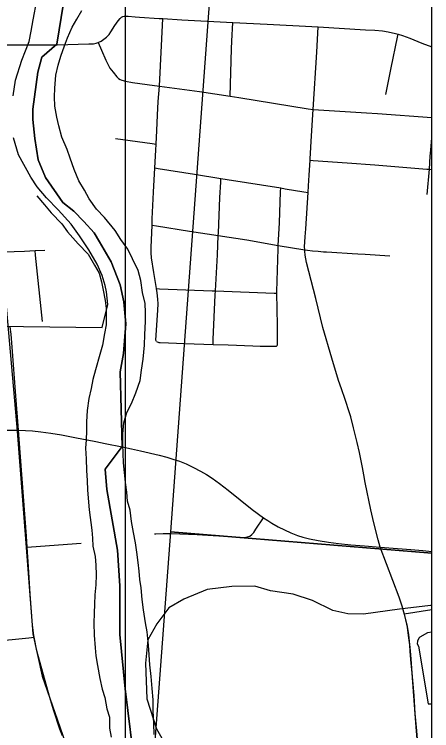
# Model space of a CAD drawing. Extents: x -87 to 2145, y -2128 to 440.
# Drawn here: x 906.164 to 906.656, y 239.269 to 240.113 of the extents above; entities that cross this region are included whole.
import ezdxf

# ---------------------------------------------------------------- set-up
doc = ezdxf.new("R2010")
doc.units = 0
for name, color, linetype in [('GM_X_City_Street', 7, 'Continuous'), ('GM_X_County_Road', 7, 'Continuous'), ('GM_X_County_Subdivision_Text', 7, 'Continuous'), ('GM_X_Major_River', 7, 'Continuous'), ('GM_X_Minor_Lake', 7, 'Continuous'), ('GM_X_Rail_Line', 7, 'Continuous'), ('GM_X_Township_Text', 7, 'Continuous'), ('SC_Scratch1', 7, 'Continuous'), ('SH_Cut_Line', 7, 'Continuous'), ('SN_P_Text', 7, 'Continuous')]:
    doc.layers.add(name, color=color, linetype=linetype)

msp = doc.modelspace()

# ---------------------------------------------------------------- linework, layer by layer
at = {"layer": 'GM_X_City_Street'}
for points in [[(906.33137, 239.72748), (906.33092, 239.72816), (906.3307, 239.72908), (906.33188, 239.7469), (906.33315, 239.76424), (906.33337, 239.77175), (906.33309, 239.7774), (906.33227, 239.78486), (906.33146, 239.78972), (906.32826, 239.80877), (906.32568, 239.82592), (906.32516, 239.83183), (906.32504, 239.83818), (906.32611, 239.86434), (906.32642, 239.87181), (906.32686, 239.87983), (906.32798, 239.90334), (906.32949, 239.93189), (906.3306, 239.95293), (906.33093, 239.96), (906.33168, 239.97588), (906.33263, 239.99381), (906.33349, 240.00992), (906.33477, 240.02808), (906.339, 240.10757)], [(906.4182, 240.01635), (906.41969, 240.0719), (906.41999, 240.08112), (906.42129, 240.10314)], [(906.60156, 240.01818), (906.60806, 240.04953), (906.61547, 240.08569), (906.61619, 240.08918)], [(906.2626, 240.07941), (906.26649, 240.0704), (906.27164, 240.05849), (906.27435, 240.053), (906.27659, 240.04938), (906.28021, 240.04445), (906.28447, 240.03923), (906.28662, 240.03721), (906.28855, 240.03593), (906.29066, 240.03502), (906.2947, 240.03393), (906.30328, 240.03253), (906.32045, 240.03), (906.33477, 240.02808), (906.3819, 240.02178), (906.4182, 240.01635), (906.42824, 240.01485), (906.51016, 240.00159), (906.51591, 240.00066), (906.57887, 239.99663), (906.59187, 239.99571), (906.65563, 239.99129)], [(906.28321, 239.96637), (906.32629, 239.96062), (906.33093, 239.96)], [(906.65034, 239.90075), (906.65286, 239.93038), (906.6539, 239.94568), (906.65443, 239.95272), (906.65563, 239.96715)], [(906.51229, 239.94095), (906.51602, 239.94067), (906.55587, 239.9377), (906.5886, 239.93537), (906.64995, 239.93055), (906.65286, 239.93038), (906.65563, 239.93017)], [(906.32949, 239.93189), (906.33336, 239.93128), (906.37632, 239.92446), (906.40723, 239.9195), (906.41457, 239.91833), (906.47779, 239.90821), (906.48291, 239.90739), (906.50505, 239.9038), (906.50999, 239.90301)], [(906.39797, 239.72413), (906.39822, 239.72984), (906.40051, 239.78241), (906.40082, 239.78711), (906.40175, 239.80116), (906.40332, 239.82964), (906.40419, 239.85229), (906.40429, 239.85508), (906.40611, 239.89717), (906.40701, 239.91517), (906.40723, 239.9195)], [(906.47278, 239.72216), (906.47363, 239.7229), (906.47392, 239.72354), (906.47392, 239.72418), (906.47394, 239.74671), (906.47305, 239.78442), (906.473, 239.78647), (906.47467, 239.83677), (906.47486, 239.8407), (906.47616, 239.86717), (906.47762, 239.90373), (906.47779, 239.90821)], [(906.32611, 239.86434), (906.33125, 239.86355), (906.37043, 239.85754), (906.40419, 239.85229), (906.43782, 239.84705), (906.47486, 239.8407), (906.50602, 239.83537), (906.50938, 239.83491), (906.51522, 239.83429), (906.52172, 239.8337), (906.52824, 239.83326), (906.53155, 239.83311), (906.53786, 239.83275), (906.56178, 239.83122), (906.56857, 239.83078), (906.57706, 239.83024), (906.60641, 239.82854)], [(906.15141, 239.83299), (906.1759, 239.83386), (906.1885, 239.83448), (906.19991, 239.83505)], [(906.1969, 239.75117), (906.18898, 239.82921), (906.1885, 239.83448)], [(906.33146, 239.78972), (906.33504, 239.78958), (906.39687, 239.78726), (906.40082, 239.78711), (906.47012, 239.78453), (906.47305, 239.78442)], [(906.33137, 239.72748), (906.33211, 239.72703), (906.33318, 239.72667), (906.33417, 239.72638), (906.33495, 239.72623), (906.33587, 239.72615), (906.3648, 239.72534), (906.39797, 239.72413), (906.41576, 239.72347), (906.4449, 239.72231), (906.45339, 239.72208), (906.46852, 239.72186), (906.47008, 239.72184), (906.47108, 239.72188), (906.47203, 239.72198), (906.47278, 239.72216)], [(905.88835, 239.62223), (905.90886, 239.62256), (905.92871, 239.62266), (905.94614, 239.62271), (905.97711, 239.62264), (906.00655, 239.62265), (906.01994, 239.6227), (906.03778, 239.62268), (906.05702, 239.62284), (906.07938, 239.62325), (906.12254, 239.62334), (906.16413, 239.62334), (906.16864, 239.62334)], [(906.17907, 239.48541), (906.18423, 239.48579), (906.24264, 239.49006)], [(906.1371, 239.37435), (906.18081, 239.37872), (906.1872, 239.37936)]]:
    msp.add_lwpolyline(points, dxfattribs=at)
at = {"layer": 'GM_X_County_Road'}
for points in [[(906.2626, 240.07941), (906.26355, 240.07972), (906.26629, 240.08123), (906.26947, 240.08338), (906.27239, 240.08584), (906.27545, 240.08908), (906.27774, 240.09211), (906.28241, 240.09948), (906.28622, 240.10506), (906.28849, 240.10786), (906.29019, 240.10934), (906.29166, 240.11011), (906.29343, 240.11059), (906.29524, 240.11067), (906.29804, 240.11057), (906.30632, 240.10973), (906.31125, 240.10917), (906.33459, 240.10787), (906.339, 240.10757)], [(906.339, 240.10757), (906.36106, 240.10614), (906.36872, 240.1058), (906.42129, 240.10314)], [(906.42129, 240.10314), (906.46175, 240.10109), (906.51445, 240.09823), (906.5219, 240.0978)], [(906.51591, 240.00066), (906.52023, 240.06827), (906.5219, 240.0978)], [(906.5219, 240.0978), (906.57755, 240.09454), (906.58862, 240.09387), (906.59782, 240.09312), (906.60448, 240.092), (906.61289, 240.09011), (906.61619, 240.08918)], [(906.61619, 240.08918), (906.62119, 240.08777), (906.62987, 240.08458), (906.6442, 240.07859), (906.65563, 240.07428)], [(906.14582, 240.07678), (906.16316, 240.07665), (906.1749, 240.07655)], [(906.1749, 240.07655), (906.18996, 240.07665), (906.21419, 240.0768)], [(906.21419, 240.0768), (906.25152, 240.07785), (906.25721, 240.07809), (906.2604, 240.07866), (906.2626, 240.07941)], [(906.51229, 239.94095), (906.51236, 239.94247), (906.51394, 239.9697), (906.51591, 240.00066)], [(906.50999, 239.90301), (906.51047, 239.9109), (906.51145, 239.9233), (906.51229, 239.94095)], [(906.50602, 239.83537), (906.50594, 239.83886), (906.50666, 239.8509), (906.50734, 239.86016), (906.50999, 239.90301)], [(906.55508, 239.65468), (906.5535, 239.65931), (906.5492, 239.67197), (906.54567, 239.68145), (906.53799, 239.70783), (906.52755, 239.74389), (906.519, 239.77807), (906.51073, 239.80988), (906.50814, 239.82064), (906.50658, 239.82911), (906.50605, 239.83397), (906.50602, 239.83537)], [(906.16864, 239.62334), (906.16523, 239.66864), (906.1617, 239.7156), (906.16005, 239.73599), (906.15916, 239.74465), (906.15908, 239.74548)], [(906.59505, 239.48551), (906.59246, 239.4939), (906.58737, 239.51415), (906.58386, 239.52955), (906.57732, 239.56146), (906.5755, 239.57057), (906.57407, 239.57904), (906.57039, 239.59695), (906.56773, 239.60856), (906.56361, 239.62608), (906.56025, 239.6387), (906.55729, 239.6482), (906.55508, 239.65468)], [(906.16864, 239.62334), (906.18532, 239.62222), (906.19503, 239.62105), (906.2067, 239.61963), (906.21955, 239.61762), (906.23699, 239.61417), (906.24968, 239.61166)], [(906.17907, 239.48541), (906.17816, 239.49826), (906.17101, 239.59187), (906.16864, 239.62334)], [(906.24968, 239.61166), (906.26001, 239.60968), (906.27103, 239.60746), (906.2911, 239.60343)], [(906.2911, 239.60343), (906.30175, 239.6012), (906.31264, 239.59877), (906.33435, 239.59364), (906.34344, 239.59123), (906.35051, 239.58915), (906.35853, 239.58657), (906.3664, 239.58352), (906.37506, 239.57935), (906.38327, 239.57508), (906.39019, 239.57101), (906.3969, 239.56663), (906.40545, 239.56051), (906.41579, 239.55263), (906.44428, 239.52963), (906.45765, 239.52)], [(906.43875, 239.49748), (906.4413, 239.49854), (906.44369, 239.50027), (906.44484, 239.5015), (906.44593, 239.50286), (906.44859, 239.50648), (906.45765, 239.52)], [(906.45765, 239.52), (906.4626, 239.51663), (906.46744, 239.51351), (906.47468, 239.50931), (906.48224, 239.5057), (906.48976, 239.50237), (906.49747, 239.49932), (906.50372, 239.49723), (906.51175, 239.49531), (906.52203, 239.49322), (906.53397, 239.49124), (906.54588, 239.48976), (906.56047, 239.48817), (906.5766, 239.48693), (906.59505, 239.48551)], [(906.32893, 239.50115), (906.33077, 239.50129), (906.33937, 239.50158), (906.3486, 239.50168), (906.37936, 239.50045), (906.43015, 239.49708), (906.43517, 239.497), (906.43678, 239.49715), (906.43875, 239.49748)], [(906.1872, 239.37936), (906.18679, 239.38152), (906.18534, 239.39356), (906.1827, 239.43006), (906.1807, 239.46233), (906.17907, 239.48541)], [(906.62358, 239.40608), (906.6207, 239.41585), (906.61721, 239.42653), (906.59505, 239.48551)], [(906.59505, 239.48551), (906.60499, 239.48479), (906.63094, 239.48256), (906.64517, 239.48134), (906.65563, 239.4804)], [(906.64271, 239.20723), (906.64241, 239.2125), (906.63975, 239.24533), (906.63779, 239.26884), (906.63619, 239.28926), (906.63469, 239.31032), (906.6325, 239.33694), (906.63114, 239.35303), (906.63033, 239.36294), (906.62971, 239.37037), (906.62845, 239.38152), (906.62694, 239.39137), (906.62516, 239.39993), (906.62358, 239.40608)], [(906.22053, 239.26317), (906.21761, 239.27119), (906.21039, 239.29273), (906.20524, 239.3095), (906.19032, 239.36338), (906.1872, 239.37936)]]:
    msp.add_lwpolyline(points, dxfattribs=at)
at = {"layer": 'GM_X_County_Subdivision_Text'}
msp.add_lwpolyline([(906.65563, 239.0272), (906.65563, 239.41148), (906.62335, 239.40661), (906.62493, 239.40047), (906.6267, 239.39191), (906.62821, 239.38205), (906.62948, 239.37091), (906.6301, 239.36347), (906.63091, 239.35357), (906.63226, 239.33748), (906.63446, 239.31086), (906.63596, 239.2898), (906.63756, 239.26937), (906.63952, 239.24587), (906.64218, 239.21304), (906.64247, 239.20777), (906.64287, 239.20064), (906.64549, 239.16473), (906.64779, 239.13063), (906.65081, 239.08976), (906.65285, 239.06126), (906.65479, 239.03776)], close=True, dxfattribs=at)
at = {"layer": 'GM_X_Major_River'}
for points in [[(906.24671, 239.90576), (906.23999, 239.91646), (906.23444, 239.92982), (906.22965, 239.94316), (906.22596, 239.95345), (906.21967, 239.96795), (906.2164, 239.98128), (906.21385, 239.99156), (906.21172, 240.00449), (906.21108, 240.01551), (906.21158, 240.02576), (906.21289, 240.04094), (906.21568, 240.05268), (906.21884, 240.06328), (906.22316, 240.07538), (906.22669, 240.08484), (906.23215, 240.09769), (906.23758, 240.10713), (906.24339, 240.11732)], [(906.19039, 239.89913), (906.19939, 239.8884), (906.20726, 239.87882), (906.21966, 239.86616), (906.2264, 239.85659), (906.23916, 239.8424), (906.2508, 239.8305), (906.25826, 239.8175), (906.26385, 239.80795), (906.2664, 239.79766), (906.26856, 239.78776), (906.27109, 239.77596), (906.27212, 239.76645), (906.27191, 239.74707), (906.27027, 239.73683), (906.26784, 239.72317), (906.26467, 239.71219), (906.25953, 239.694), (906.25636, 239.68263), (906.25434, 239.67201), (906.25155, 239.66026), (906.24987, 239.64621), (906.24896, 239.63292), (906.24885, 239.62228), (906.24835, 239.61164), (906.24786, 239.60215), (906.24848, 239.5896), (906.24908, 239.57553), (906.24971, 239.56374), (906.24996, 239.55233), (906.25199, 239.5295), (906.25514, 239.50552), (906.25579, 239.496), (906.25644, 239.48649), (906.25897, 239.4743), (906.26, 239.4644), (906.26025, 239.453), (906.25974, 239.44121), (906.25884, 239.42944), (906.25834, 239.41842), (906.25784, 239.40778), (906.25771, 239.39599), (906.25793, 239.38192), (906.25929, 239.36707), (906.25994, 239.35756), (906.26171, 239.34613), (906.26458, 239.33089), (906.26748, 239.31831), (906.27041, 239.30839), (906.27292, 239.29505), (906.27586, 239.28551), (906.27609, 239.2722), (906.27787, 239.26191)], [(906.32883, 239.26479), (906.32821, 239.27773), (906.32762, 239.29295), (906.32738, 239.30588), (906.32639, 239.3192), (906.32503, 239.33329), (906.32367, 239.34699), (906.32266, 239.35879), (906.32202, 239.37021), (906.3203, 239.38582), (906.31852, 239.39648), (906.31603, 239.41172), (906.31465, 239.4239), (906.31328, 239.4376), (906.31187, 239.44751), (906.31084, 239.45702), (906.30981, 239.4673), (906.30805, 239.47948), (906.30665, 239.49052), (906.30413, 239.50272), (906.30199, 239.51567), (906.30024, 239.52899), (906.29732, 239.53967), (906.2963, 239.55032), (906.29491, 239.56136), (906.29352, 239.57316), (906.2925, 239.58457), (906.29225, 239.5956), (906.29161, 239.60663), (906.29175, 239.61879), (906.29303, 239.6317), (906.29659, 239.64382), (906.30203, 239.65441), (906.30711, 239.66728), (906.31221, 239.68167), (906.31387, 239.69381), (906.31553, 239.70671), (906.31724, 239.72304), (906.31776, 239.73557), (906.31831, 239.75115), (906.31843, 239.76179), (906.31817, 239.77243), (906.3149, 239.78538), (906.31277, 239.79946), (906.30987, 239.81127), (906.30318, 239.82464), (906.29761, 239.83609), (906.28938, 239.84757), (906.28266, 239.85828), (906.27029, 239.8736), (906.26052, 239.8832), (906.25191, 239.89545), (906.24671, 239.90576)]]:
    msp.add_lwpolyline(points, dxfattribs=at)
at = {"layer": 'GM_X_Minor_Lake'}
msp.add_line((906.6513, 239.3009), (906.65563, 239.30109), dxfattribs=at)
msp.add_lwpolyline([(906.65563, 239.38542), (906.65084, 239.38465), (906.64164, 239.37949), (906.64048, 239.37838), (906.6389, 239.37461), (906.63846, 239.37159), (906.63994, 239.36891), (906.6513, 239.3009)], dxfattribs=at)
at = {"layer": 'GM_X_Rail_Line'}
for points in [[(906.14569, 240.15741), (906.14382, 240.07597), (906.13543, 240.03585), (906.13412, 239.99102), (906.1672, 239.62203), (906.18563, 239.38334), (906.19652, 239.33371), (906.22364, 239.256), (906.2626, 239.16884), (906.27647, 239.12728), (906.28449, 239.07471), (906.28874, 239.0226), (906.29761, 238.93087), (906.30129, 238.86987), (906.30141, 238.81958), (906.29758, 238.75491), (906.28364, 238.65184), (906.26299, 238.43829)], [(906.65563, 239.41674), (906.65425, 239.4166), (906.6177, 239.41254), (906.57536, 239.4066), (906.5568, 239.40694), (906.53902, 239.41096), (906.51501, 239.42247), (906.4923, 239.4302), (906.46576, 239.43418), (906.44721, 239.43935), (906.42013, 239.439), (906.39118, 239.43553), (906.3637, 239.42423), (906.34604, 239.41393), (906.33181, 239.39531), (906.32102, 239.37621), (906.31857, 239.3488), (906.32004, 239.30671), (906.3315, 239.27161), (906.3539, 239.23235), (906.40347, 239.15507), (906.4172, 239.12914), (906.42751, 239.11005)]]:
    msp.add_lwpolyline(points, dxfattribs=at)
at = {"layer": 'GM_X_Township_Text'}
for points in [[(906.2269, 240.15747), (906.21396, 240.07734), (906.19622, 240.06225), (906.19161, 240.04443), (906.1858, 240.0012), (906.18567, 239.98867), (906.18808, 239.96662), (906.19197, 239.94151), (906.20047, 239.92053), (906.22105, 239.89107), (906.23385, 239.88106), (906.24588, 239.86877), (906.25789, 239.85535), (906.26423, 239.84465), (906.27802, 239.82133), (906.28874, 239.79424), (906.29307, 239.77406), (906.29544, 239.74819), (906.29239, 239.71327), (906.28873, 239.69164), (906.29087, 239.60397), (906.27073, 239.57743), (906.27274, 239.55346), (906.28561, 239.48186), (906.28819, 239.44), (906.28831, 239.38259), (906.29443, 239.31864), (906.30662, 239.21961)], [(906.30662, 239.21961), (906.29443, 239.31864), (906.28831, 239.38259), (906.28819, 239.44), (906.28561, 239.48186), (906.27274, 239.55346), (906.27073, 239.57743), (906.29087, 239.60397), (906.28873, 239.69164), (906.29239, 239.71327), (906.29544, 239.74819), (906.29307, 239.77406), (906.28874, 239.79424), (906.27802, 239.82133), (906.26423, 239.84465), (906.25789, 239.85535), (906.24588, 239.86877), (906.23385, 239.88106), (906.22105, 239.89107), (906.20047, 239.92053), (906.19197, 239.94151), (906.18808, 239.96662), (906.18567, 239.98867), (906.1858, 240.0012), (906.19161, 240.04443), (906.19622, 240.06225), (906.21396, 240.07734), (906.2269, 240.15747)], [(906.65563, 238.48177), (906.65563, 240.15683)]]:
    msp.add_lwpolyline(points, dxfattribs=at)
at = {"layer": 'SC_Scratch1'}
msp.add_line((906.29459, 273.61245), (906.29459, 222.32932), dxfattribs=at)
at = {"layer": 'SH_Cut_Line'}
msp.add_lwpolyline([(899.85563, 243.79321), (899.85563, 238.43829), (906.65563, 238.43829), (906.65563, 243.80019)], dxfattribs=at)
at = {"layer": 'SN_P_Text'}
msp.add_lwpolyline([(906.65563, 239.47834), (906.65563, 240.14261), (906.6491, 240.14394), (906.62947, 240.14734), (906.61173, 240.1507), (906.59891, 240.15397), (906.58385, 240.15842), (906.56315, 240.166), (906.54316, 240.17016), (906.52729, 240.17198), (906.5027, 240.17357), (906.48647, 240.17691), (906.47441, 240.17978), (906.46005, 240.18157), (906.4358, 240.18126), (906.40589, 240.18182), (906.39751, 240.17932), (906.34776, 239.50342)], close=True, dxfattribs=at)
for points in [[(906.16267, 240.01668), (906.16529, 240.03519), (906.17254, 240.05853), (906.18129, 240.08072), (906.18379, 240.09279), (906.18593, 240.10601), (906.19052, 240.12903)], [(906.08148, 239.74624), (906.26741, 239.74391), (906.27398, 239.77106), (906.27236, 239.78586), (906.27099, 239.79346), (906.26742, 239.80527), (906.26161, 239.81864), (906.2517, 239.83549), (906.24064, 239.85198), (906.23068, 239.8658), (906.21546, 239.88237), (906.20171, 239.89664), (906.19097, 239.90972), (906.18323, 239.92085), (906.16894, 239.94725), (906.16288, 239.96743)], [(906.65563, 238.4842), (906.65563, 239.47834), (906.34776, 239.50342), (906.32751, 239.23071)]]:
    msp.add_lwpolyline(points, dxfattribs=at)

doc.saveas('drawing.dxf')
